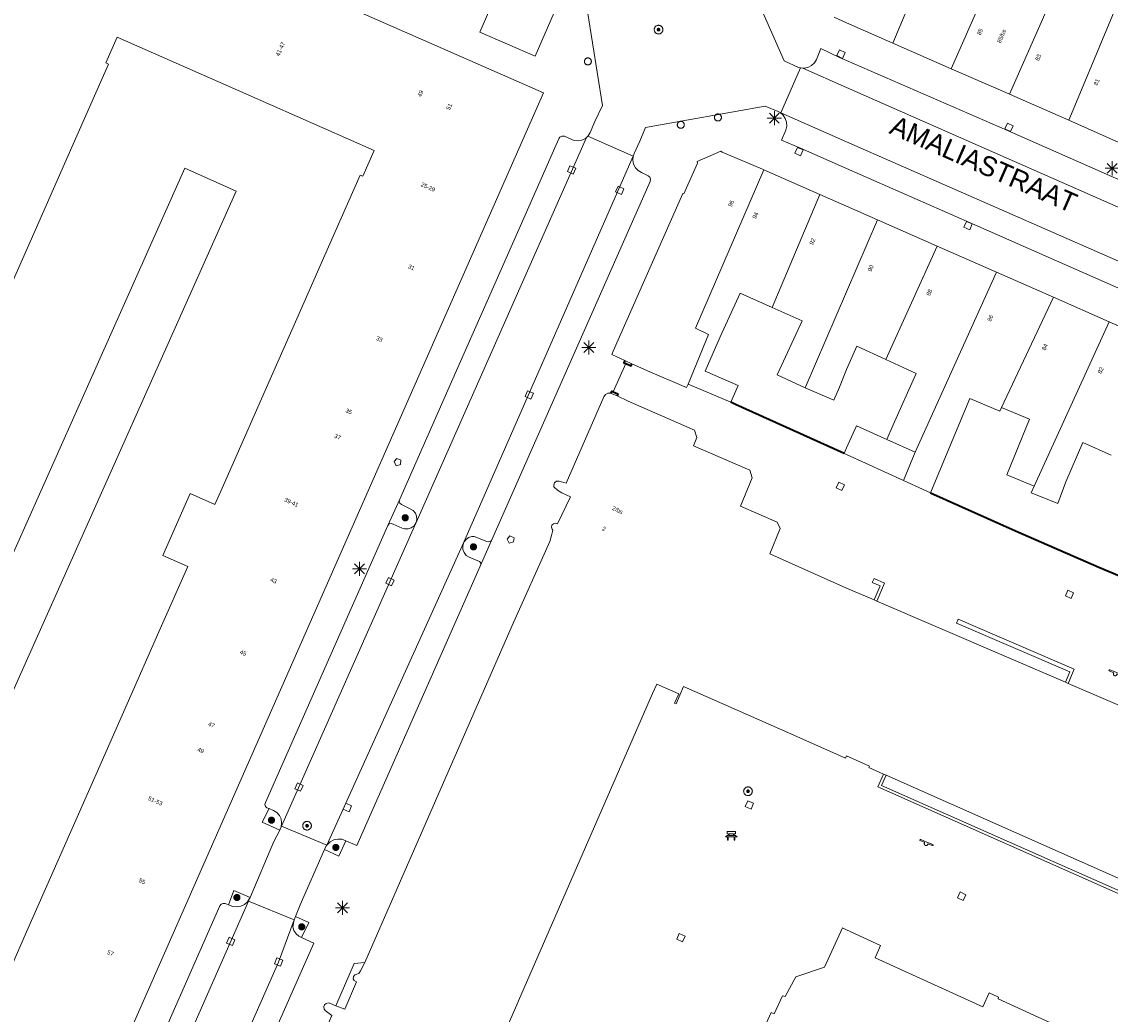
# Model space of a CAD drawing. Header units: metres. Extents: x 135779 to 137489, y 452643 to 455118.
# Tile 323 of 489: x 136441 to 136519, y 454233 to 454304. Entities that reach past the tile are written whole.
import ezdxf
from ezdxf.enums import TextEntityAlignment as Align

# ---------------------------------------------------------------- set-up
doc = ezdxf.new("R2010")
doc.units = ezdxf.units.M
doc.linetypes.add('DGN_Style_4', pattern=[89.853097, 44.898487, -22.449243, 0.056123, -22.449243])
for name, color, linetype, lineweight in [('KTop_NAR_Huisnummer (t)', 7, 'Continuous', 13), ('KTop_NAR_Huisnummer tijdelijk (t)', 7, 'Continuous', 13), ('KTop_ORL_Weg_Straatnaam (t)', 7, 'Continuous', 13), ('KTop_PAL_Afsluitpaal', 222, 'Continuous', 13), ('KTop_PAL_Lichtmast', 40, 'Continuous', 13), ('KTop_PND_Grondvlaksituatie van BAG-pand [tachy]', 1, 'Continuous', 13), ('KTop_PND_PAND', 1, 'Continuous', 13), ('KTop_PND_Pandscheiding', 40, 'Continuous', 13), ('KTop_PUT_Brandkraan of -put', 1, 'Continuous', 13), ('KTop_PUT_Inspectie- of rioolput', 15, 'Continuous', 13), ('KTop_PUT_Kolk', 15, 'Continuous', 13), ('KTop_SHD_Hek (l)', 15, 'DGN_Style_4', 40), ('KTop_SHD_Muur', 15, 'Continuous', 13), ('KTop_SHD_Muur (l)', 15, 'Continuous', 40), ('KTop_STM_Bank', 40, 'Continuous', 13), ('KTop_STM_Speelvoorziening', 40, 'Continuous', 13), ('KTop_VGO_Boom', 92, 'Continuous', 13), ('KTop_WGD_Parkeervlak', 251, 'Continuous', 13), ('KTop_WGD_Rijbaan_Lokale weg', 251, 'Continuous', 13), ('KTop_WGD_Rijbaan_Lokale weg_verkeersdrempel', 40, 'Continuous', 13), ('KTop_WGD_Voetpad', 251, 'Continuous', 13)]:
    doc.layers.add(name, color=color, linetype=linetype, lineweight=lineweight)
doc.styles.add('Style-ROVU', font='ROVU.shx')
doc.styles.add('Style-ROVUCURSIEF', font='ROVUCURSIEF.shx')

# ---------------------------------------------------------------- blocks, each defined once
blk = doc.blocks.new('PAL_Lichtmast')
at = {"layer": 'KTop_PAL_Lichtmast'}
for p, q in [((-0.354, -0.354), (0.354, 0.354)), ((0.354, -0.354), (-0.354, 0.354)), ((0, -0.5), (0, 0.5)), ((-0.5, 0), (0.5, 0))]:
    blk.add_line(p, q, dxfattribs=at)
blk = doc.blocks.new('PAL_Afsluitpaal')
at = {"layer": 'KTop_PAL_Afsluitpaal', "flags": 128}
blk.add_lwpolyline([(0.25, 0), (0.249, 0.026), (0.245, 0.052), (0.238, 0.077), (0.228, 0.102), (0.217, 0.125), (0.202, 0.147), (0.186, 0.167), (0.167, 0.186), (0.147, 0.202), (0.125, 0.217), (0.102, 0.228), (0.077, 0.238), (0.052, 0.245), (0.026, 0.249), (0, 0.25), (-0.026, 0.249), (-0.052, 0.245), (-0.077, 0.238), (-0.102, 0.228), (-0.125, 0.217), (-0.147, 0.202), (-0.167, 0.186), (-0.186, 0.167), (-0.202, 0.147), (-0.217, 0.125), (-0.228, 0.102), (-0.238, 0.077), (-0.245, 0.052), (-0.249, 0.026), (-0.25, 0), (-0.249, -0.026), (-0.245, -0.052), (-0.238, -0.077), (-0.228, -0.102), (-0.217, -0.125), (-0.202, -0.147), (-0.186, -0.167), (-0.167, -0.186), (-0.147, -0.202), (-0.125, -0.217), (-0.102, -0.228), (-0.077, -0.238), (-0.052, -0.245), (-0.026, -0.249), (0, -0.25), (0.026, -0.249), (0.052, -0.245), (0.077, -0.238), (0.102, -0.228), (0.125, -0.217), (0.147, -0.202), (0.167, -0.186), (0.186, -0.167), (0.202, -0.147), (0.217, -0.125), (0.228, -0.102), (0.238, -0.077), (0.245, -0.052), (0.249, -0.026), (0.25, 0)], dxfattribs=at)
blk = doc.blocks.new('PUT_Brandkraan_of_-put')
at = {"layer": 'KTop_PUT_Brandkraan of -put'}
for p, q in [((-0.25, 0.034), (0, 0.25)), ((-0.158, -0.25), (-0.25, 0.034)), ((0, 0.25), (0.25, 0.033)), ((0.25, 0.033), (0.158, -0.25)), ((0.158, -0.25), (-0.158, -0.25))]:
    blk.add_line(p, q, dxfattribs=at)
blk = doc.blocks.new('PUT_Inspectie-_of_rioolput')
at = {"layer": 'KTop_PUT_Inspectie- of rioolput', "flags": 128}
for points in [[(0.31, 0), (0.308, 0.032), (0.303, 0.064), (0.294, 0.095), (0.283, 0.126), (0.268, 0.155), (0.25, 0.182), (0.23, 0.207), (0.207, 0.23), (0.182, 0.25), (0.154, 0.268), (0.126, 0.283), (0.095, 0.294), (0.064, 0.303), (0.032, 0.308), (0, 0.309), (-0.032, 0.308), (-0.064, 0.303), (-0.096, 0.294), (-0.126, 0.283), (-0.155, 0.268), (-0.182, 0.25), (-0.207, 0.23), (-0.23, 0.207), (-0.25, 0.182), (-0.268, 0.154), (-0.283, 0.126), (-0.294, 0.095), (-0.303, 0.064), (-0.308, 0.032), (-0.309, 0), (-0.308, -0.032), (-0.303, -0.064), (-0.294, -0.096), (-0.283, -0.126), (-0.268, -0.155), (-0.25, -0.182), (-0.23, -0.207), (-0.207, -0.23), (-0.182, -0.25), (-0.155, -0.268), (-0.126, -0.283), (-0.096, -0.294), (-0.064, -0.303), (-0.032, -0.308), (0, -0.309), (0.032, -0.308), (0.064, -0.303), (0.095, -0.294), (0.126, -0.283), (0.155, -0.268), (0.182, -0.25), (0.207, -0.23), (0.23, -0.207), (0.25, -0.182), (0.268, -0.155), (0.283, -0.126), (0.294, -0.096), (0.303, -0.064), (0.308, -0.032), (0.31, 0)], [(0.095, 0), (0.094, 0.009), (0.092, 0.019), (0.09, 0.029), (0.086, 0.038), (0.082, 0.047), (0.076, 0.055), (0.07, 0.063), (0.063, 0.07), (0.055, 0.076), (0.047, 0.082), (0.038, 0.086), (0.029, 0.09), (0.019, 0.092), (0.009, 0.094), (0, 0.094), (-0.01, 0.094), (-0.02, 0.092), (-0.029, 0.09), (-0.039, 0.086), (-0.048, 0.082), (-0.056, 0.076), (-0.064, 0.07), (-0.071, 0.063), (-0.077, 0.055), (-0.082, 0.047), (-0.087, 0.038), (-0.09, 0.029), (-0.093, 0.019), (-0.094, 0.009), (-0.095, 0), (-0.094, -0.01), (-0.093, -0.02), (-0.09, -0.029), (-0.087, -0.039), (-0.082, -0.048), (-0.077, -0.056), (-0.071, -0.064), (-0.064, -0.071), (-0.056, -0.077), (-0.047, -0.082), (-0.039, -0.087), (-0.029, -0.09), (-0.02, -0.093), (-0.01, -0.094), (0, -0.095), (0.009, -0.094), (0.019, -0.093), (0.029, -0.09), (0.038, -0.087), (0.047, -0.082), (0.055, -0.077), (0.063, -0.071), (0.07, -0.064), (0.076, -0.056), (0.082, -0.047), (0.086, -0.039), (0.09, -0.029), (0.092, -0.02), (0.094, -0.01), (0.095, 0)], [(0.035, 0), (0.034, 0.003), (0.034, 0.007), (0.033, 0.01), (0.031, 0.014), (0.03, 0.017), (0.028, 0.02), (0.026, 0.023), (0.023, 0.026), (0.02, 0.028), (0.017, 0.03), (0.014, 0.031), (0.01, 0.033), (0.007, 0.034), (0.003, 0.034), (0, 0.034), (-0.004, 0.034), (-0.007, 0.034), (-0.011, 0.033), (-0.014, 0.031), (-0.018, 0.03), (-0.021, 0.028), (-0.023, 0.026), (-0.026, 0.023), (-0.028, 0.02), (-0.03, 0.017), (-0.032, 0.014), (-0.033, 0.01), (-0.034, 0.007), (-0.035, 0.003), (-0.035, 0), (-0.035, -0.004), (-0.034, -0.007), (-0.033, -0.011), (-0.032, -0.014), (-0.03, -0.018), (-0.028, -0.021), (-0.026, -0.023), (-0.023, -0.026), (-0.021, -0.028), (-0.017, -0.03), (-0.014, -0.032), (-0.011, -0.033), (-0.007, -0.034), (-0.004, -0.035), (0, -0.035), (0.003, -0.035), (0.007, -0.034), (0.01, -0.033), (0.014, -0.032), (0.017, -0.03), (0.02, -0.028), (0.023, -0.026), (0.026, -0.023), (0.028, -0.021), (0.03, -0.017), (0.031, -0.014), (0.033, -0.011), (0.034, -0.007), (0.034, -0.004), (0.035, 0)], [(0.01, 0.02), (0.007, 0.02), (0.005, 0.021), (0.003, 0.022), (0.001, 0.022), (-0.001, 0.022), (-0.004, 0.022), (-0.006, 0.021), (-0.008, 0.02), (-0.01, 0.019), (-0.012, 0.018), (-0.014, 0.017), (-0.016, 0.015), (-0.017, 0.013), (-0.019, 0.012), (-0.02, 0.009), (-0.021, 0.007), (-0.022, 0.005), (-0.022, 0.003), (-0.022, 0.001), (-0.022, -0.001), (-0.022, -0.004), (-0.022, -0.006), (-0.021, -0.008), (-0.02, -0.01), (-0.019, -0.012), (-0.017, -0.014), (-0.016, -0.016), (-0.014, -0.017), (-0.012, -0.019), (-0.01, -0.02), (-0.008, -0.021), (-0.006, -0.022), (-0.003, -0.022), (-0.001, -0.022), (0.001, -0.022), (0.003, -0.022), (0.005, -0.022), (0.008, -0.021), (0.01, -0.02), (0.012, -0.019), (0.014, -0.017), (0.015, -0.016), (0.017, -0.014), (0.018, -0.012), (0.02, -0.01), (0.02, -0.008), (0.021, -0.006), (0.022, -0.003), (0.022, -0.001), (0.022, 0.001), (0.022, 0.003), (0.021, 0.005), (0.02, 0.008), (0.019, 0.01), (0.018, 0.012), (0.017, 0.014), (0.015, 0.015), (0.013, 0.017), (0.012, 0.018), (0.01, 0.02)]]:
    blk.add_lwpolyline(points, dxfattribs=at)
blk = doc.blocks.new('PUT_Kolk')
at = {"layer": 'KTop_PUT_Kolk', "flags": 128}
blk.add_lwpolyline([(0.225, -0.225), (0.225, 0.225), (-0.225, 0.225), (-0.225, -0.225), (0.225, -0.225)], dxfattribs=at)
blk = doc.blocks.new('STM_Speelvoorziening')
at = {"layer": 'KTop_STM_Speelvoorziening'}
for p, q in [((-0.456, 0.218), (-0.455, 0.222)), ((-0.456, 0.214), (-0.456, 0.218)), ((-0.456, 0.21), (-0.456, 0.214)), ((-0.455, 0.206), (-0.456, 0.21)), ((-0.455, 0.222), (-0.454, 0.226)), ((-0.454, 0.202), (-0.455, 0.206)), ((-0.454, 0.226), (-0.453, 0.23)), ((-0.453, 0.198), (-0.454, 0.202)), ((-0.453, 0.23), (-0.451, 0.234)), ((-0.451, 0.194), (-0.453, 0.198)), ((-0.451, 0.234), (-0.449, 0.237)), ((-0.449, 0.19), (-0.451, 0.194)), ((-0.449, 0.237), (-0.446, 0.24)), ((-0.446, 0.187), (-0.449, 0.19)), ((-0.446, 0.24), (-0.443, 0.243)), ((-0.443, 0.184), (-0.446, 0.187)), ((-0.443, 0.243), (-0.44, 0.246)), ((-0.44, 0.182), (-0.443, 0.184)), ((-0.44, 0.246), (-0.436, 0.248)), ((-0.436, 0.179), (-0.44, 0.182)), ((-0.436, 0.248), (-0.433, 0.25)), ((-0.433, 0.178), (-0.436, 0.179)), ((-0.433, 0.25), (-0.429, 0.251)), ((-0.109, 0.044), (-0.433, 0.178)), ((-0.429, 0.251), (-0.425, 0.253)), ((-0.425, 0.253), (-0.421, 0.253)), ((-0.421, 0.253), (-0.417, 0.253)), ((-0.417, 0.253), (-0.412, 0.253)), ((-0.412, 0.253), (-0.408, 0.253)), ((-0.408, 0.253), (-0.404, 0.251)), ((-0.404, 0.251), (-0.402, 0.251)), ((-0.402, 0.251), (0.031, 0.072)), ((-0.14, -0.007), (-0.135, 0.006)), ((-0.135, 0.006), (-0.129, 0.018)), ((-0.129, 0.018), (-0.122, 0.029)), ((-0.122, 0.029), (-0.114, 0.04)), ((-0.114, 0.04), (-0.109, 0.044)), ((0.031, 0.072), (0.464, -0.106)), ((-0.146, -0.033), (-0.144, -0.02)), ((-0.146, -0.047), (-0.146, -0.033)), ((-0.146, -0.06), (-0.146, -0.047)), ((-0.144, -0.073), (-0.146, -0.06)), ((-0.144, -0.02), (-0.14, -0.007)), ((-0.14, -0.086), (-0.144, -0.073)), ((-0.135, -0.099), (-0.14, -0.086)), ((-0.129, -0.111), (-0.135, -0.099)), ((-0.122, -0.122), (-0.129, -0.111)), ((-0.114, -0.133), (-0.122, -0.122)), ((-0.104, -0.143), (-0.114, -0.133)), ((-0.093, -0.151), (-0.104, -0.143)), ((-0.082, -0.158), (-0.093, -0.151)), ((-0.07, -0.164), (-0.082, -0.158)), ((-0.057, -0.169), (-0.07, -0.164)), ((-0.044, -0.172), (-0.057, -0.169)), ((-0.031, -0.174), (-0.044, -0.172)), ((-0.017, -0.175), (-0.031, -0.174)), ((-0.004, -0.174), (-0.017, -0.175)), ((0.009, -0.172), (-0.004, -0.174)), ((0.022, -0.169), (0.009, -0.172)), ((0.035, -0.164), (0.022, -0.169)), ((0.047, -0.158), (0.035, -0.164)), ((0.058, -0.151), (0.047, -0.158)), ((0.069, -0.143), (0.058, -0.151)), ((0.078, -0.133), (0.069, -0.143)), ((0.086, -0.122), (0.078, -0.133)), ((0.094, -0.111), (0.086, -0.122)), ((0.1, -0.099), (0.094, -0.111)), ((0.105, -0.086), (0.1, -0.099)), ((0.108, -0.073), (0.105, -0.086)), ((0.11, -0.06), (0.108, -0.073)), ((0.112, -0.046), (0.11, -0.06)), ((0.434, -0.179), (0.112, -0.046)), ((0.439, -0.18), (0.434, -0.179)), ((0.443, -0.181), (0.439, -0.18)), ((0.447, -0.181), (0.443, -0.181)), ((0.451, -0.181), (0.447, -0.181)), ((0.455, -0.18), (0.451, -0.181)), ((0.459, -0.179), (0.455, -0.18)), ((0.463, -0.178), (0.459, -0.179)), ((0.467, -0.176), (0.463, -0.178)), ((0.464, -0.106), (0.467, -0.107)), ((0.467, -0.107), (0.47, -0.11)), ((0.47, -0.174), (0.467, -0.176)), ((0.47, -0.11), (0.474, -0.112)), ((0.474, -0.171), (0.47, -0.174)), ((0.474, -0.112), (0.477, -0.115)), ((0.477, -0.168), (0.474, -0.171)), ((0.477, -0.115), (0.479, -0.118)), ((0.479, -0.165), (0.477, -0.168)), ((0.479, -0.118), (0.481, -0.122)), ((0.481, -0.161), (0.479, -0.165)), ((0.481, -0.122), (0.483, -0.125)), ((0.483, -0.158), (0.481, -0.161)), ((0.483, -0.125), (0.485, -0.129)), ((0.485, -0.154), (0.483, -0.158)), ((0.485, -0.129), (0.486, -0.133)), ((0.486, -0.15), (0.485, -0.154)), ((0.486, -0.133), (0.486, -0.138)), ((0.486, -0.138), (0.487, -0.142)), ((0.487, -0.142), (0.486, -0.146)), ((0.486, -0.146), (0.486, -0.15))]:
    blk.add_line(p, q, dxfattribs=at)
blk = doc.blocks.new('STM_Bank')
at = {"layer": 'KTop_STM_Bank'}
for p, q in [((-0.416, -0.089), (-0.298, 0.019)), ((-0.298, 0.314), (0.298, 0.314)), ((-0.298, 0.143), (-0.298, 0.314)), ((-0.2, 0.143), (-0.298, 0.143)), ((-0.298, 0.019), (-0.2, 0.019)), ((-0.2, 0.019), (-0.2, 0.143)), ((0.157, 0.143), (-0.154, 0.143)), ((-0.154, 0.143), (-0.154, 0.019)), ((-0.154, 0.019), (0.157, 0.019)), ((0.157, 0.019), (0.157, 0.143)), ((0.298, 0.143), (0.203, 0.143)), ((0.203, 0.143), (0.203, 0.019)), ((0.203, 0.019), (0.298, 0.019)), ((0.298, 0.314), (0.298, 0.143)), ((0.298, 0.019), (0.416, -0.089)), ((-0.259, -0.089), (-0.416, -0.089)), ((-0.259, -0.315), (-0.259, -0.089)), ((-0.213, -0.315), (-0.259, -0.315)), ((0.216, -0.089), (-0.213, -0.089)), ((-0.213, -0.089), (-0.213, -0.315)), ((0.216, -0.305), (0.216, -0.089)), ((0.259, -0.305), (0.216, -0.305)), ((0.416, -0.089), (0.259, -0.089)), ((0.259, -0.089), (0.259, -0.305))]:
    blk.add_line(p, q, dxfattribs=at)
blk = doc.blocks.new('VGO_Boom')
at = {"layer": 'KTop_VGO_Boom', "flags": 128}
for points in [[(0.215, 0), (0.214, 0.022), (0.21, 0.045), (0.204, 0.066), (0.196, 0.087), (0.186, 0.108), (0.174, 0.126), (0.16, 0.144), (0.144, 0.16), (0.126, 0.174), (0.107, 0.186), (0.087, 0.196), (0.066, 0.204), (0.045, 0.21), (0.022, 0.214), (-0.001, 0.215), (-0.023, 0.214), (-0.045, 0.21), (-0.067, 0.204), (-0.088, 0.196), (-0.108, 0.186), (-0.127, 0.174), (-0.144, 0.16), (-0.16, 0.144), (-0.174, 0.126), (-0.187, 0.107), (-0.197, 0.087), (-0.205, 0.066), (-0.211, 0.045), (-0.214, 0.022), (-0.215, -0.001), (-0.214, -0.023), (-0.211, -0.045), (-0.205, -0.067), (-0.197, -0.088), (-0.187, -0.108), (-0.174, -0.127), (-0.16, -0.144), (-0.144, -0.16), (-0.127, -0.174), (-0.108, -0.187), (-0.088, -0.197), (-0.067, -0.205), (-0.045, -0.211), (-0.023, -0.214), (0, -0.215), (0.022, -0.214), (0.045, -0.211), (0.066, -0.205), (0.087, -0.197), (0.108, -0.187), (0.126, -0.174), (0.144, -0.16), (0.16, -0.144), (0.174, -0.127), (0.186, -0.108), (0.196, -0.088), (0.204, -0.067), (0.21, -0.045), (0.214, -0.023), (0.215, -0.001)], [(0.155, 0), (0.154, 0.016), (0.152, 0.032), (0.147, 0.048), (0.142, 0.063), (0.134, 0.078), (0.125, 0.091), (0.115, 0.104), (0.104, 0.115), (0.091, 0.125), (0.077, 0.134), (0.063, 0.142), (0.048, 0.147), (0.032, 0.152), (0.016, 0.154), (-0.001, 0.155), (-0.017, 0.154), (-0.033, 0.152), (-0.048, 0.147), (-0.064, 0.142), (-0.078, 0.134), (-0.092, 0.125), (-0.104, 0.115), (-0.116, 0.104), (-0.126, 0.091), (-0.135, 0.077), (-0.142, 0.063), (-0.148, 0.048), (-0.152, 0.032), (-0.155, 0.016), (-0.155, -0.001), (-0.155, -0.017), (-0.152, -0.033), (-0.148, -0.048), (-0.142, -0.064), (-0.135, -0.078), (-0.126, -0.092), (-0.116, -0.104), (-0.104, -0.116), (-0.092, -0.126), (-0.078, -0.135), (-0.064, -0.142), (-0.048, -0.148), (-0.033, -0.152), (-0.017, -0.155), (0, -0.155), (0.016, -0.155), (0.032, -0.152), (0.048, -0.148), (0.063, -0.142), (0.078, -0.135), (0.091, -0.126), (0.104, -0.116), (0.115, -0.104), (0.125, -0.092), (0.134, -0.078), (0.142, -0.064), (0.147, -0.048), (0.152, -0.033), (0.154, -0.017), (0.155, -0.001)], [(0.095, 0), (0.094, 0.01), (0.093, 0.02), (0.09, 0.029), (0.087, 0.039), (0.082, 0.048), (0.077, 0.056), (0.071, 0.064), (0.064, 0.071), (0.056, 0.077), (0.047, 0.082), (0.039, 0.087), (0.029, 0.09), (0.02, 0.093), (0.01, 0.094), (-0.001, 0.095), (-0.01, 0.094), (-0.02, 0.093), (-0.03, 0.09), (-0.039, 0.087), (-0.048, 0.082), (-0.056, 0.077), (-0.064, 0.071), (-0.071, 0.064), (-0.077, 0.056), (-0.083, 0.047), (-0.087, 0.039), (-0.091, 0.029), (-0.093, 0.02), (-0.095, 0.01), (-0.095, -0.001), (-0.095, -0.01), (-0.093, -0.02), (-0.091, -0.03), (-0.087, -0.039), (-0.083, -0.048), (-0.077, -0.056), (-0.071, -0.064), (-0.064, -0.071), (-0.056, -0.077), (-0.048, -0.083), (-0.039, -0.087), (-0.03, -0.091), (-0.02, -0.093), (-0.01, -0.095), (0, -0.095), (0.01, -0.095), (0.02, -0.093), (0.029, -0.091), (0.039, -0.087), (0.048, -0.083), (0.056, -0.077), (0.064, -0.071), (0.071, -0.064), (0.077, -0.056), (0.082, -0.048), (0.087, -0.039), (0.09, -0.03), (0.093, -0.02), (0.094, -0.01), (0.095, -0.001)], [(0.035, 0), (0.035, 0.004), (0.034, 0.007), (0.033, 0.011), (0.032, 0.014), (0.03, 0.018), (0.028, 0.021), (0.026, 0.023), (0.023, 0.026), (0.021, 0.028), (0.017, 0.03), (0.014, 0.032), (0.011, 0.033), (0.007, 0.034), (0.004, 0.035), (-0.001, 0.035), (-0.004, 0.035), (-0.008, 0.034), (-0.011, 0.033), (-0.015, 0.032), (-0.018, 0.03), (-0.021, 0.028), (-0.024, 0.026), (-0.027, 0.023), (-0.029, 0.021), (-0.031, 0.017), (-0.032, 0.014), (-0.034, 0.011), (-0.035, 0.007), (-0.035, 0.004), (-0.035, -0.001), (-0.035, -0.004), (-0.035, -0.008), (-0.034, -0.011), (-0.032, -0.015), (-0.031, -0.018), (-0.029, -0.021), (-0.027, -0.024), (-0.024, -0.027), (-0.021, -0.029), (-0.018, -0.031), (-0.015, -0.032), (-0.011, -0.034), (-0.008, -0.035), (-0.004, -0.035), (0, -0.035), (0.004, -0.035), (0.007, -0.035), (0.011, -0.034), (0.014, -0.032), (0.018, -0.031), (0.021, -0.029), (0.023, -0.027), (0.026, -0.024), (0.028, -0.021), (0.03, -0.018), (0.032, -0.015), (0.033, -0.011), (0.034, -0.008), (0.035, -0.004), (0.035, 0)]]:
    blk.add_lwpolyline(points, dxfattribs=at)

msp = doc.modelspace()

# ---------------------------------------------------------------- linework, layer by layer
at = {"layer": 'KTop_PND_Grondvlaksituatie van BAG-pand [tachy]', "flags": 128}
for points in [[(136434.606, 454202.153), (136435.597, 454201.715), (136478.401, 454298.793), (136472.162, 454301.546), (136462.478, 454305.82), (136460.648, 454306.627), (136449.87, 454311.382), (136446.5, 454312.869), (136446.19, 454312.15), (136442.65, 454313.747), (136441.401, 454310.914), (136439.468, 454306.539), (136438.659, 454304.711), (136436.041, 454298.788), (136433.42, 454292.862), (136430.8, 454286.936), (136428.18, 454281.01), (136425.559, 454275.084), (136422.939, 454269.157), (136420.65, 454263.98)], [(136499.11, 454304.185), (136500, 454303.794), (136503.296, 454302.346)], [(136436.908, 454277.15), (136442.148, 454289.002), (136444.769, 454294.929), (136447.39, 454300.857), (136447.189, 454300.946), (136447.998, 454302.774), (136457.164, 454298.73), (136458.994, 454297.923), (136466.33, 454294.686), (136465.523, 454292.856), (136465.331, 454292.941), (136463.072, 454287.82), (136460.814, 454282.699), (136458.554, 454277.578), (136456.296, 454272.457), (136455.489, 454270.627), (136454.971, 454269.453), (136453.193, 454270.238), (136451.252, 454265.837), (136453.031, 454265.053), (136450.974, 454260.389), (136448.714, 454255.265), (136446.857, 454251.055), (136446.05, 454249.225), (136443.795, 454244.112), (136441.537, 454238.992), (136439.277, 454233.868)], [(136503.296, 454302.346), (136507.451, 454300.521)], [(136507.451, 454300.521), (136511.358, 454298.825), (136511.605, 454298.716)], [(136511.605, 454298.716), (136515.844, 454296.843)], [(136515.844, 454296.843), (136520.042, 454294.988)], [(136494.107, 454293.314), (136494.005, 454293.359), (136491.123, 454294.579), (136491.046, 454294.644), (136489.349, 454293.906), (136489.372, 454293.799), (136488.398, 454291.615), (136488.335, 454291.624), (136483.364, 454280.384), (136483.257, 454280.143), (136484.192, 454279.718)], [(136436.006, 454255.749), (136439.668, 454254.114), (136456.49, 454291.789), (136452.828, 454293.424), (136436.006, 454255.749)], [(136498.101, 454291.556), (136494.107, 454293.314)], [(136502.212, 454289.747), (136500, 454290.72), (136498.101, 454291.556)], [(136506.469, 454287.875), (136502.212, 454289.747)], [(136510.695, 454286.017), (136506.469, 454287.875)], [(136514.761, 454284.229), (136510.695, 454286.017)], [(136488.701, 454278.036), (136491.75, 454276.747), (136492.28, 454277.941), (136489.922, 454278.976), (136490.99, 454281.409), (136492.412, 454284.528), (136494.689, 454283.512)], [(136494.689, 454283.512), (136496.832, 454282.556), (136495.057, 454278.695), (136497.055, 454277.778)], [(136518.724, 454282.486), (136514.761, 454284.229)], [(136522.599, 454280.782), (136518.724, 454282.486)], [(136497.055, 454277.778), (136499.094, 454276.908), (136499.493, 454277.813), (136500, 454279.086), (136500.731, 454280.748), (136502.809, 454279.797)], [(136484.702, 454279.487), (136484.192, 454279.718)], [(136502.809, 454279.797), (136504.971, 454278.808), (136503.331, 454275.147), (136502.861, 454274.097)], [(136484.702, 454279.487), (136485.819, 454278.98), (136488.594, 454277.795), (136488.701, 454278.036)], [(136483.174, 454277.405), (136482.982, 454277.389), (136482.813, 454277.297), (136482.695, 454277.145), (136480.019, 454270.988), (136479.511, 454271.121), (136479.311, 454271.128), (136479.183, 454271.009), (136479.12, 454270.847), (136479.122, 454270.727), (136479.386, 454270.485), (136479.691, 454270.296), (136480.307, 454270.016), (136479.395, 454268.091), (136479.25, 454268.131), (136479.105, 454268.092), (136478.999, 454267.985), (136478.961, 454267.839), (136479.002, 454267.695), (136479.051, 454267.634), (136478.973, 454267.243), (136478.843, 454266.828), (136476.17, 454260.838), (136467.971, 454242.08), (136465.647, 454236.818)], [(136483.174, 454277.405), (136483.637, 454277.202)], [(136501.96, 454262.66), (136500, 454263.501), (136494.524, 454265.95), (136495.264, 454267.747), (136495.054, 454268.207), (136492.432, 454269.352), (136493.261, 454271.366), (136493.094, 454271.9), (136489.086, 454273.651), (136489.33, 454274.245), (136489.166, 454274.762), (136484.429, 454276.832), (136483.637, 454277.202)], [(136504.052, 454271.177), (136505.98, 454270.295), (136508.777, 454277.019), (136510.935, 454276.108), (136511.048, 454276.384)], [(136511.048, 454276.384), (136513.05, 454275.539), (136511.418, 454271.585), (136513.364, 454270.764)], [(136502.861, 454274.097), (136500.711, 454275.061), (136500, 454273.492), (136499.834, 454273.105), (136500, 454273.032), (136504.052, 454271.177)], [(136513.364, 454270.764), (136513.171, 454270.298), (136514.298, 454269.831), (136515.051, 454269.54), (136515.643, 454271.075), (136516.847, 454273.878), (136518.87, 454272.975)], [(136501.96, 454262.66), (136502.153, 454262.577)], [(136515.603, 454256.795), (136502.153, 454262.577)], [(136475.572, 454231.676), (136476.498, 454233.802), (136476.615, 454234.075), (136486.159, 454255.986), (136486.463, 454256.659), (136488.039, 454255.972), (136487.742, 454255.3), (136487.848, 454255.252), (136488.38, 454256.485), (136496.031, 454253.105), (136499.915, 454251.391), (136500, 454251.547), (136501.625, 454250.814), (136501.579, 454250.718), (136502.634, 454250.25)], [(136515.603, 454256.795), (136515.796, 454256.712)], [(136526.475, 454252.121), (136526.692, 454252.647), (136526.341, 454252.8), (136526.113, 454252.277), (136515.796, 454256.712)], [(136502.826, 454250.165), (136502.634, 454250.25)], [(136502.826, 454250.165), (136521.465, 454241.899)], [(136518.482, 454230.715), (136510.799, 454234.236), (136510.838, 454234.343), (136510.155, 454234.656), (136509.723, 454233.651), (136502.036, 454237.155), (136502.417, 454238.018), (136500, 454239.154), (136499.702, 454239.288), (136498.431, 454236.494), (136496.376, 454235.803), (136495.614, 454234.389), (136495.426, 454234.45), (136494.83, 454233.15), (136494.63, 454233.241), (136488.299, 454219.33)], [(136465.647, 454236.818), (136465.356, 454236.217), (136465.226, 454236.043), (136465.086, 454235.985), (136464.947, 454235.93), (136464.855, 454235.812), (136464.836, 454235.664), (136464.886, 454235.538), (136465.062, 454235.439), (136464.238, 454233.48), (136463.588, 454233.739)], [(136463.588, 454233.739), (136463.215, 454233.888), (136463.064, 454233.936), (136462.908, 454233.905), (136462.787, 454233.803), (136462.73, 454233.655), (136462.75, 454233.498), (136462.844, 454233.371), (136462.931, 454233.32), (136463.307, 454233.043), (136459.407, 454224.163)]]:
    msp.add_lwpolyline(points, dxfattribs=at)
at = {"layer": 'KTop_PND_PAND', "flags": 128}
for points in [[(136478.401, 454298.793), (136472.162, 454301.546), (136462.478, 454305.82), (136460.648, 454306.627), (136449.87, 454311.382), (136446.5, 454312.869), (136442.863, 454314.474), (136442.75, 454314.21), (136442.85, 454314.17), (136442.65, 454313.747), (136441.401, 454310.914), (136441.3, 454310.97), (136439.364, 454306.585)], [(136436.908, 454277.15), (136442.148, 454289.002), (136444.769, 454294.929), (136447.39, 454300.857), (136447.189, 454300.946), (136447.998, 454302.774), (136457.164, 454298.73), (136458.994, 454297.923), (136466.33, 454294.686), (136465.523, 454292.856), (136465.331, 454292.941), (136463.072, 454287.82), (136460.814, 454282.699), (136458.554, 454277.578), (136456.296, 454272.457), (136455.489, 454270.627), (136454.971, 454269.453), (136453.193, 454270.238), (136451.252, 454265.837), (136453.031, 454265.053), (136450.974, 454260.389), (136448.714, 454255.265), (136446.857, 454251.055), (136446.05, 454249.225), (136443.795, 454244.112), (136441.537, 454238.992), (136439.277, 454233.868)], [(136435.597, 454201.715), (136478.401, 454298.793)]]:
    msp.add_lwpolyline(points, dxfattribs=at)
at = {"layer": 'KTop_PND_Pandscheiding', "flags": 128}
for points in [[(136508.316, 454314.283), (136503.296, 454302.346)], [(136507.451, 454300.521), (136512.676, 454312.378)], [(136515.844, 454296.843), (136522.391, 454312.536)], [(136516.837, 454310.56), (136511.605, 454298.716)], [(136488.701, 454278.036), (136490.145, 454281.587), (136489.233, 454282.027), (136494.107, 454293.314)], [(136498.101, 454291.556), (136494.689, 454283.512)], [(136497.055, 454277.778), (136500, 454284.619), (136502.212, 454289.747)], [(136502.809, 454279.797), (136506.469, 454287.875)], [(136510.695, 454286.017), (136504.889, 454273.187)], [(136511.048, 454276.384), (136514.761, 454284.229)], [(136518.724, 454282.486), (136513.364, 454270.764)], [(136504.889, 454273.187), (136502.861, 454274.097)], [(136504.052, 454271.177), (136504.889, 454273.187)]]:
    msp.add_lwpolyline(points, dxfattribs=at)
at = {"layer": 'KTop_SHD_Hek (l)', "flags": 128}
for points in [[(136499.834, 454273.105), (136492.07, 454276.591), (136491.75, 454276.747)], [(136505.98, 454270.295), (136512.043, 454267.581)], [(136512.043, 454267.581), (136517.996, 454264.996)], [(136517.996, 454264.996), (136525.757, 454261.716)]]:
    msp.add_lwpolyline(points, dxfattribs=at)
at = {"layer": 'KTop_SHD_Muur', "flags": 128}
for points in [[(136484.192, 454279.718), (136484.128, 454279.564), (136484.253, 454279.508)], [(136484.253, 454279.508), (136484.635, 454279.337), (136484.702, 454279.487)], [(136483.367, 454277.495), (136483.255, 454277.548), (136483.174, 454277.405)], [(136483.637, 454277.202), (136483.703, 454277.337), (136483.367, 454277.495)], [(136502.153, 454262.577), (136502.702, 454263.855), (136501.958, 454264.175), (136501.836, 454263.89), (136502.387, 454263.653), (136501.96, 454262.66)], [(136515.796, 454256.712), (136516.235, 454257.732), (136507.967, 454261.287), (136507.844, 454261.002), (136515.919, 454257.53), (136515.603, 454256.795)], [(136502.634, 454250.25), (136502.229, 454249.337), (136520.649, 454241.168), (136520.704, 454241.146), (136520.929, 454241.112), (136521.151, 454241.156), (136521.345, 454241.275), (136521.486, 454241.453), (136521.648, 454241.818)], [(136521.465, 454241.899), (136521.307, 454241.541), (136521.182, 454241.4), (136521.01, 454241.322), (136520.821, 454241.321), (136520.73, 454241.351), (136502.502, 454249.435), (136502.826, 454250.165)]]:
    msp.add_lwpolyline(points, dxfattribs=at)
at = {"layer": 'KTop_SHD_Muur (l)', "flags": 128}
for points in [[(136484.192, 454279.718), (136484.128, 454279.564), (136484.253, 454279.508)], [(136484.253, 454279.508), (136484.635, 454279.337), (136484.702, 454279.487)], [(136483.174, 454277.405), (136483.255, 454277.548), (136483.367, 454277.495)], [(136483.367, 454277.495), (136483.703, 454277.337), (136483.637, 454277.202)]]:
    msp.add_lwpolyline(points, dxfattribs=at)
at = {"layer": 'KTop_WGD_Parkeervlak', "flags": 128}
for points in [[(136469.309, 454268.176), (136469.366, 454268.384), (136469.351, 454268.627), (136469.26, 454268.853), (136469.1, 454269.037), (136468.89, 454269.16), (136468.272, 454269.463), (136468.159, 454269.557), (136468.11, 454269.696), (136468.14, 454269.84)], [(136467.295, 454267.974), (136467.396, 454268.074), (136467.535, 454268.106), (136467.67, 454268.06), (136468.32, 454267.78), (136468.494, 454267.727), (136468.738, 454267.725), (136468.969, 454267.801), (136469.164, 454267.948), (136469.307, 454268.172)], [(136472.725, 454266.767), (136472.64, 454266.513), (136472.646, 454266.265), (136472.729, 454266.032), (136472.883, 454265.837), (136473.09, 454265.7), (136473.83, 454265.4), (136473.893, 454265.33), (136473.931, 454265.195), (136473.89, 454265.06)], [(136474.69, 454266.89), (136474.644, 454266.847), (136474.506, 454266.795), (136474.36, 454266.82), (136473.45, 454267.18), (136473.295, 454267.173), (136473.058, 454267.098), (136472.857, 454266.952), (136472.725, 454266.767)], [(136459.62, 454246.32), (136459.687, 454246.494), (136459.724, 454246.771), (136459.681, 454247.048), (136459.562, 454247.301), (136459.377, 454247.511), (136459.14, 454247.66), (136458.824, 454247.782)], [(136464.29, 454245.5), (136464.02, 454245.599), (136463.733, 454245.619), (136463.451, 454245.561), (136463.196, 454245.427), (136462.988, 454245.229), (136462.947, 454245.169)], [(136455.943, 454240.925), (136456.253, 454240.811), (136456.536, 454240.777), (136456.816, 454240.822), (136457.073, 454240.943), (136457.287, 454241.13), (136457.44, 454241.37)], [(136460.607, 454239.864), (136460.53, 454239.366), (136460.603, 454239.103), (136460.749, 454238.871), (136460.956, 454238.692), (136461.151, 454238.601)]]:
    msp.add_lwpolyline(points, dxfattribs=at)
at = {"layer": 'KTop_WGD_Rijbaan_Lokale weg', "flags": 128}
for points in [[(136496.705, 454300.58), (136495.313, 454297.373)], [(136496.876, 454300.566), (136496.705, 454300.58)], [(136496.876, 454300.566), (136496.892, 454300.559), (136500, 454299.19), (136531.347, 454285.38), (136563.005, 454271.455), (136563.138, 454271.396)], [(136529.456, 454282.379), (136500, 454295.307), (136495.313, 454297.373)], [(136469.309, 454268.176), (136481.46, 454295.622)], [(136481.556, 454295.711), (136481.46, 454295.622)], [(136484.793, 454294.277), (136481.556, 454295.711)], [(136484.793, 454294.277), (136472.725, 454266.767)], [(136459.715, 454246.534), (136469.289, 454268.132), (136469.307, 454268.172)], [(136469.307, 454268.172), (136469.308, 454268.174), (136469.309, 454268.176)], [(136472.725, 454266.767), (136462.947, 454245.169)], [(136459.715, 454246.534), (136462.947, 454245.169)], [(136445.954, 454215.305), (136457.357, 454241.181)], [(136460.607, 454239.864), (136457.357, 454241.181)], [(136460.607, 454239.864), (136459.51, 454236.85), (136453.927, 454224.168), (136455.49, 454223.42)]]:
    msp.add_lwpolyline(points, dxfattribs=at)
at = {"layer": 'KTop_WGD_Rijbaan_Lokale weg_verkeersdrempel', "flags": 128}
for points in [[(136496.705, 454300.58), (136496.663, 454300.584), (136496.567, 454300.611), (136495.543, 454301.093), (136491.749, 454309.724), (136491.726, 454309.776), (136492.228, 454310.929)], [(136480.5, 454305.06), (136481.52, 454304.6), (136482.59, 454297.9), (136482.05, 454296.77), (136481.72, 454295.97), (136481.579, 454295.732), (136481.556, 454295.711)], [(136484.793, 454294.277), (136484.81, 454294.34), (136484.86, 454294.47), (136485.27, 454295.36), (136485.66, 454296.34), (136494.191, 454297.847), (136495.117, 454297.47), (136495.255, 454297.398)], [(136495.313, 454297.373), (136495.255, 454297.398)], [(136459.589, 454246.259), (136459.17, 454245.44), (136457.477, 454241.458)], [(136459.589, 454246.259), (136459.62, 454246.32)], [(136459.62, 454246.32), (136459.715, 454246.534)], [(136460.703, 454240.094), (136461.053, 454240.93), (136462.79, 454244.865)], [(136462.947, 454245.169), (136462.884, 454245.077), (136462.79, 454244.865)], [(136457.357, 454241.181), (136457.44, 454241.37)], [(136457.44, 454241.37), (136457.477, 454241.458)], [(136460.703, 454240.094), (136460.607, 454239.864)]]:
    msp.add_lwpolyline(points, dxfattribs=at)
at = {"layer": 'KTop_WGD_Voetpad', "flags": 128}
for points in [[(136475.585, 454307.144), (136473.861, 454303.126), (136477.79, 454301.41), (136479.16, 454304.53), (136479.301, 454304.773), (136479.505, 454304.967), (136479.755, 454305.097), (136480.031, 454305.151), (136480.311, 454305.126), (136480.5, 454305.06)], [(136666.91, 454227.623), (136650.671, 454234.688), (136633.843, 454242.132), (136630.94, 454243.396), (136627.743, 454244.788), (136616.326, 454249.823), (136598.637, 454257.768), (136579.465, 454265.952), (136563.974, 454272.865), (136559.461, 454274.879), (136544.097, 454281.731), (136511.481, 454296.118), (136500, 454301.111), (136499.497, 454301.33), (136498.168, 454301.958), (136497.853, 454301.189), (136497.702, 454300.942), (136497.491, 454300.746), (136497.234, 454300.615), (136496.951, 454300.56), (136496.876, 454300.566)], [(136495.255, 454297.398), (136495.473, 454297.216), (136495.633, 454296.981), (136495.722, 454296.71), (136495.732, 454296.426), (136495.662, 454296.149), (136495.371, 454295.43), (136496.71, 454294.848), (136500, 454293.408), (136508.766, 454289.572), (136524.569, 454282.605), (136528.035, 454281.117)], [(136481.46, 454295.622), (136481.376, 454295.545), (136481.129, 454295.423), (136480.856, 454295.377), (136480.582, 454295.41), (136480.42, 454295.47), (136479.9, 454295.71), (136479.72, 454295.72), (136479.55, 454295.65), (136479.51, 454295.58), (136479.271, 454295.038), (136477.078, 454290.074), (136474.466, 454284.16), (136471.839, 454278.215), (136468.14, 454269.84)], [(136474.69, 454266.89), (136486, 454292.49), (136486.03, 454292.641), (136485.98, 454292.79), (136485.85, 454292.89), (136485.38, 454293.12), (136485.138, 454293.263), (136484.945, 454293.469), (136484.817, 454293.72), (136484.765, 454293.997), (136484.793, 454294.277)], [(136483.367, 454277.495), (136484.253, 454279.508)], [(136468.14, 454269.84), (136467.295, 454267.974)], [(136467.295, 454267.974), (136458.57, 454248.21), (136458.53, 454248.074), (136458.568, 454247.937), (136458.673, 454247.841), (136458.824, 454247.782)], [(136473.89, 454265.06), (136474.69, 454266.89)], [(136464.29, 454245.5), (136465.08, 454245.15), (136473.89, 454265.06)], [(136458.824, 454247.782), (136458.344, 454246.821), (136459.589, 454246.259)], [(136462.79, 454244.865), (136463.8, 454244.398), (136464.29, 454245.5)], [(136457.477, 454241.458), (136456.314, 454241.937), (136455.943, 454240.925)], [(136455.943, 454240.925), (136455.71, 454241.01), (136455.557, 454241.033), (136455.412, 454240.977), (136455.314, 454240.858), (136444.79, 454216.96)], [(136461.151, 454238.601), (136461.671, 454239.662), (136460.703, 454240.094)], [(136455.49, 454223.42), (136462.01, 454238.2), (136461.151, 454238.601)], [(136463.588, 454233.739), (136464.892, 454236.743), (136465.647, 454236.818)]]:
    msp.add_lwpolyline(points, dxfattribs=at)

# ---------------------------------------------------------------- block references
at = {"layer": 'KTop_PAL_Afsluitpaal'}
for p in [(136481.558, 454301.041), (136488.183, 454296.524), (136490.829, 454297.047)]:
    msp.add_blockref('PAL_Afsluitpaal', p, dxfattribs=at)
at = {"layer": 'KTop_PAL_Lichtmast'}
for p in [(136494.851, 454296.992), (136518.932, 454293.422), (136481.621, 454280.66), (136465.281, 454264.87), (136464.071, 454240.72)]:
    msp.add_blockref('PAL_Lichtmast', p, dxfattribs=at)
at = {"layer": 'KTop_PUT_Brandkraan of -put'}
for p, rotation in [((136467.981, 454272.45), 156.2061762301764), ((136476.048, 454266.93), 156.1643081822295)]:
    msp.add_blockref('PUT_Brandkraan_of_-put', p, dxfattribs=dict(at, rotation=rotation))
at = {"layer": 'KTop_PUT_Inspectie- of rioolput'}
for p, rotation in [((136486.597, 454303.307), 189.073599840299), ((136492.973, 454249.023), 156.3901738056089), ((136461.536, 454246.565), 247.1037647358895)]:
    msp.add_blockref('PUT_Inspectie-_of_rioolput', p, dxfattribs=dict(at, rotation=rotation))
at = {"layer": 'KTop_PUT_Kolk'}
for p, rotation in [((136499.597, 454301.56), 244.70759156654), ((136511.582, 454296.347), 246.2002166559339), ((136496.61, 454294.619), 66.50769325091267), ((136480.39, 454293.311), 336.1198831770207), ((136483.83, 454291.851), 156.3140512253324), ((136508.665, 454289.343), 66.36582213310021), ((136477.38, 454277.271), 156.314051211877), ((136499.552, 454270.754), 156.2438288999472), ((136467.45, 454263.96), 156.0931623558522), ((136515.893, 454263.055), 66.2625072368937), ((136460.961, 454249.32), 156.0931623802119), ((136464.416, 454247.865), 155.6424484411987), ((136493.074, 454248.051), 156.3901738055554), ((136508.21, 454241.541), 244.1702639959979), ((136456.1, 454238.32), 156.2179384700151), ((136488.187, 454238.584), 156.3901738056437), ((136459.51, 454236.851), 340.0001025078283)]:
    msp.add_blockref('PUT_Kolk', p, dxfattribs=dict(at, rotation=rotation))
at = {"layer": 'KTop_STM_Bank'}
msp.add_blockref('STM_Bank', (136491.776, 454245.851), dxfattribs=at)
at = {"layer": 'KTop_STM_Speelvoorziening'}
for p in [(136519.165, 454257.428), (136505.687, 454245.325)]:
    msp.add_blockref('STM_Speelvoorziening', p, dxfattribs=at)
at = {"layer": 'KTop_VGO_Boom'}
for p in [(136468.539, 454268.519), (136473.399, 454266.439), (136458.999, 454246.959), (136463.589, 454245.019), (136456.539, 454241.449), (136461.159, 454239.359)]:
    msp.add_blockref('VGO_Boom', p, dxfattribs=at)

# ---------------------------------------------------------------- texts
at = {"layer": 'KTop_NAR_Huisnummer (t)', "style": 'Style-ROVU'}
for s, rotation, p in [('41-47', 66.2, (136459.851, 454302.411)), ('49', 66.2, (136469.713, 454298.962)), ('51', 66.2, (136471.76, 454298.03)), ('25-29', 336.2, (136470.652, 454291.876)), ('96', 66.2, (136491.86, 454291.133)), ('94', 66.2, (136493.59, 454290.273)), ('92', 66.2, (136497.658, 454288.418)), ('31', 336.2, (136469.193, 454286.269)), ('90', 66.2, (136501.814, 454286.518)), ('88', 66.2, (136505.991, 454284.795)), ('86', 66.2, (136510.338, 454282.959)), ('33', 336.2, (136466.905, 454281.16)), ('84', 66.3, (136514.225, 454280.898)), ('82', 66.2, (136518.213, 454279.237)), ('35', 336.2, (136464.73, 454276.003)), ('37', 336.2, (136463.931, 454274.194)), ('39-41', 336.2, (136460.899, 454269.405)), ('43', 336.2, (136459.366, 454263.947)), ('45', 336.2, (136457.191, 454258.788)), ('47', 336.2, (136454.931, 454253.668)), ('49', 336.2, (136454.165, 454251.845)), ('51-53', 336.2, (136451.205, 454248.12)), ('55', 336.2, (136449.991, 454242.516)), ('57', 336.2, (136447.732, 454237.395))]:
    msp.add_text(s, height=0.3, rotation=rotation, dxfattribs=at).set_placement(p, align=Align.MIDDLE_RIGHT)
at = {"layer": 'KTop_NAR_Huisnummer tijdelijk (t)', "style": 'Style-ROVUCURSIEF'}
for s, rotation, p in [('85', 66.2, (136509.416, 454302.941)), ('85/bs', 66.2, (136510.847, 454302.375)), ('83', 66.2, (136513.568, 454301.121)), ('81', 66.2, (136517.736, 454299.361)), ('2/bs', 334.7, (136483.317, 454269.233)), ('2', 334.7, (136482.611, 454267.78))]:
    msp.add_text(s, height=0.3, rotation=rotation, dxfattribs=at).set_placement(p, align=Align.MIDDLE_LEFT)
at = {"layer": 'KTop_ORL_Weg_Straatnaam (t)', "style": 'Style-ROVU'}
msp.add_text('AMALIASTRAAT', height=1.4, rotation=336.30503, dxfattribs=at).set_placement((136502.963, 454295.945))

doc.saveas('drawing.dxf')
